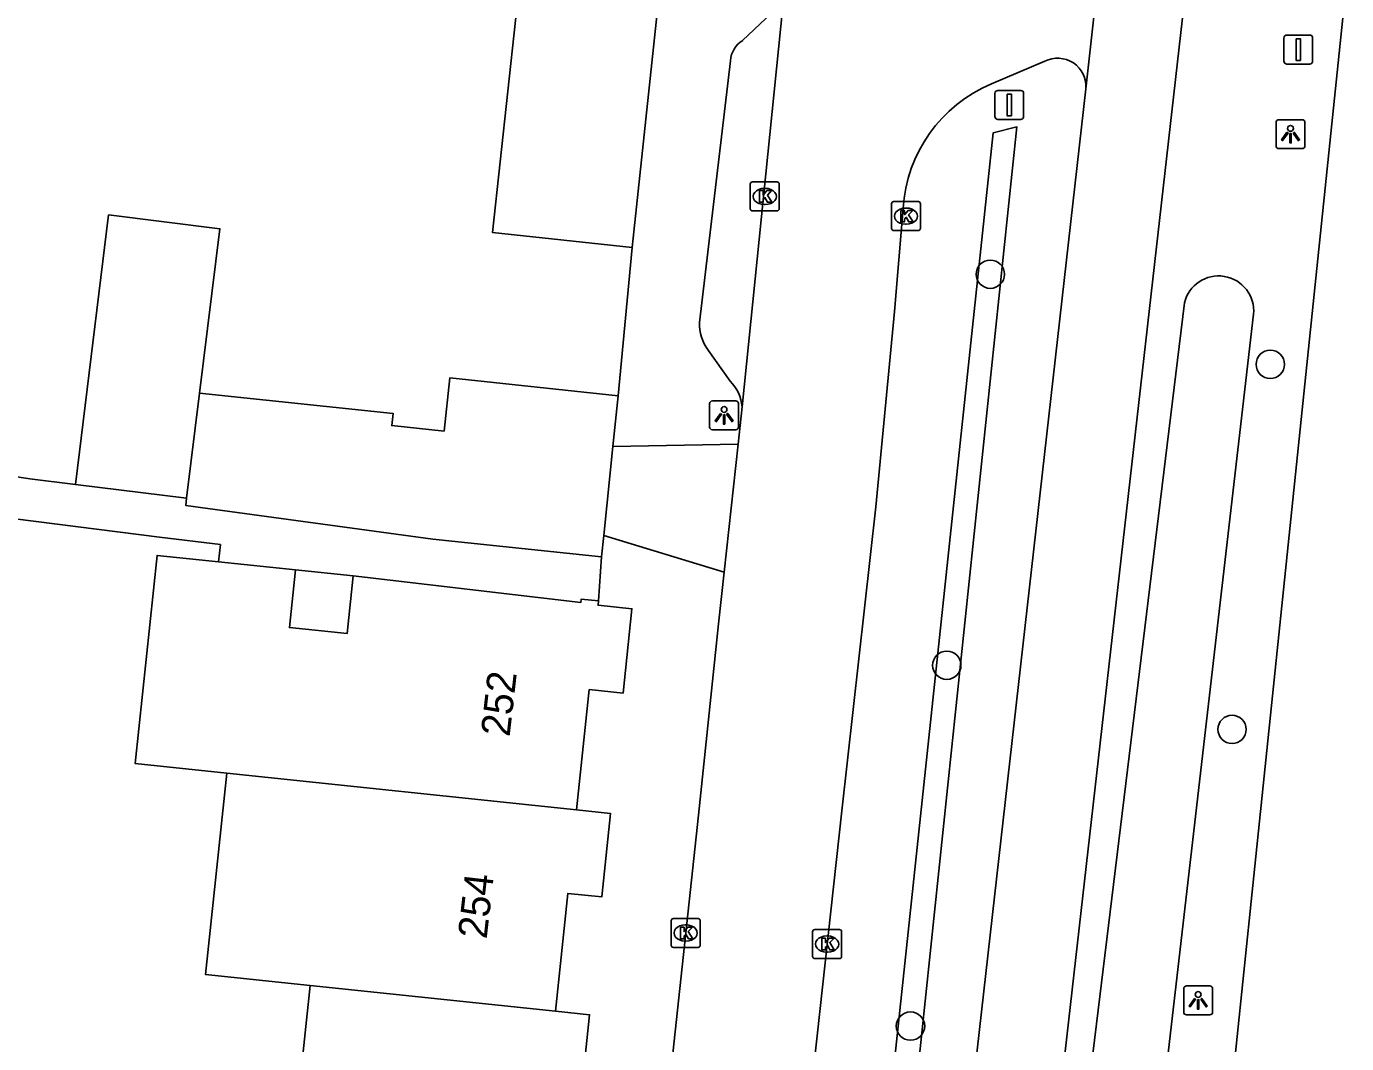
# Model space of a CAD drawing. Extents: x 161486 to 162249, y 379484 to 380829.
# Drawn here: x 162199.01 to 162244.56, y 380692.03 to 380727.13 of the extents above; entities that cross this region are included whole.
import ezdxf

# ---------------------------------------------------------------- set-up
doc = ezdxf.new("R2010")
doc.units = 0
for name, color, linetype in [('IMGEO_Boom', 7, 'Continuous'), ('IMGEO_Fietspad_gesloten', 7, 'Continuous'), ('IMGEO_Haag', 7, 'Continuous'), ('IMGEO_Kolk', 7, 'Continuous'), ('IMGEO_Lichtpunt', 7, 'Continuous'), ('IMGEO_Muur', 7, 'Continuous'), ('IMGEO_Pand', 7, 'Continuous'), ('IMGEO_Pand_nummerreeks', 7, 'Continuous'), ('IMGEO_Rijbaan_lokaal_gesloten', 7, 'Continuous'), ('IMGEO_Rijbaan_lokaal_open', 7, 'Continuous'), ('IMGEO_Verkeersbordpaal', 7, 'Continuous'), ('IMGEO_Voetpad_open', 7, 'Continuous'), ('IMGEO_Waterloop', 7, 'Continuous')]:
    doc.layers.add(name, color=color, linetype=linetype)

msp = doc.modelspace()

# ---------------------------------------------------------------- linework, layer by layer
at = {"layer": 'IMGEO_Boom'}
for centre in [(162232.266, 380718.574), (162241.927, 380715.465), (162230.766, 380705.082), (162240.608, 380702.868), (162229.513, 380692.63)]:
    msp.add_circle(centre, 0.489, dxfattribs=at)
at = {"layer": 'IMGEO_Fietspad_gesloten'}
for points in [[(162238.893, 380727.427), (162229.656, 380645.947)], [(162226.483, 380644.682), (162235.562, 380724.974)]]:
    msp.add_lwpolyline(points, dxfattribs=at)
at = {"layer": 'IMGEO_Haag'}
msp.add_lwpolyline([(162223.88, 380643.633), (162232.361, 380723.452), (162233.182, 380723.655), (162224.806, 380643.79)], dxfattribs=at)
at = {"layer": 'IMGEO_Kolk'}
for p, q in [((162223.984, 380720.832), (162223.984, 380721.684)), ((162224.059, 380721.758), (162224.911, 380721.758)), ((162224.472, 380721.538), (162224.497, 380721.538)), ((162224.985, 380721.684), (162224.985, 380720.832)), ((162224.495, 380720.978), (162224.47, 380720.978)), ((162228.857, 380720.153), (162228.857, 380721.005)), ((162228.932, 380721.079), (162229.784, 380721.079)), ((162229.858, 380721.005), (162229.858, 380720.153)), ((162224.911, 380720.758), (162224.059, 380720.758)), ((162229.345, 380720.859), (162229.37, 380720.859)), ((162229.784, 380720.079), (162228.932, 380720.079)), ((162229.368, 380720.299), (162229.343, 380720.299)), ((162221.33, 380696.342), (162222.182, 380696.342)), ((162221.255, 380695.416), (162221.255, 380696.268)), ((162221.743, 380696.122), (162221.768, 380696.122)), ((162222.256, 380696.268), (162222.256, 380695.416)), ((162226.136, 380695.035), (162226.136, 380695.887)), ((162226.211, 380695.961), (162227.063, 380695.961)), ((162227.137, 380695.887), (162227.137, 380695.035)), ((162221.766, 380695.562), (162221.741, 380695.562)), ((162226.624, 380695.741), (162226.649, 380695.741)), ((162222.182, 380695.342), (162221.33, 380695.342)), ((162227.063, 380694.961), (162226.211, 380694.961)), ((162226.647, 380695.181), (162226.622, 380695.181))]:
    msp.add_line(p, q, dxfattribs=at)
for points in [[(162223.984, 380720.832), (162223.984, 380721.684)], [(162224.059, 380721.758), (162224.911, 380721.758)], [(162224.305, 380721.458), (162224.428, 380721.458), (162224.428, 380721.307), (162224.558, 380721.458), (162224.722, 380721.458), (162224.576, 380721.307), (162224.729, 380721.058), (162224.577, 380721.058), (162224.492, 380721.222), (162224.428, 380721.155), (162224.428, 380721.058), (162224.305, 380721.058), (162224.305, 380721.458)], [(162224.985, 380721.684), (162224.985, 380720.832)], [(162228.857, 380720.153), (162228.857, 380721.005)], [(162228.932, 380721.079), (162229.784, 380721.079)], [(162229.858, 380721.005), (162229.858, 380720.153)], [(162224.911, 380720.758), (162224.059, 380720.758)], [(162229.178, 380720.779), (162229.301, 380720.779), (162229.301, 380720.628), (162229.431, 380720.779), (162229.595, 380720.779), (162229.449, 380720.628), (162229.602, 380720.379), (162229.45, 380720.379), (162229.365, 380720.543), (162229.301, 380720.476), (162229.301, 380720.379), (162229.178, 380720.379), (162229.178, 380720.779)], [(162229.784, 380720.079), (162228.932, 380720.079)], [(162221.33, 380696.342), (162222.182, 380696.342)], [(162221.255, 380695.416), (162221.255, 380696.268)], [(162221.576, 380696.042), (162221.699, 380696.042), (162221.699, 380695.891), (162221.829, 380696.042), (162221.993, 380696.042), (162221.847, 380695.891), (162222, 380695.642), (162221.848, 380695.642), (162221.763, 380695.806), (162221.699, 380695.739), (162221.699, 380695.642), (162221.576, 380695.642), (162221.576, 380696.042)], [(162222.256, 380696.268), (162222.256, 380695.416)], [(162226.136, 380695.035), (162226.136, 380695.887)], [(162226.211, 380695.961), (162227.063, 380695.961)], [(162227.137, 380695.887), (162227.137, 380695.035)], [(162226.457, 380695.661), (162226.58, 380695.661), (162226.58, 380695.51), (162226.71, 380695.661), (162226.874, 380695.661), (162226.728, 380695.51), (162226.881, 380695.261), (162226.729, 380695.261), (162226.644, 380695.425), (162226.58, 380695.358), (162226.58, 380695.261), (162226.457, 380695.261), (162226.457, 380695.661)], [(162222.182, 380695.342), (162221.33, 380695.342)], [(162227.063, 380694.961), (162226.211, 380694.961)]]:
    msp.add_lwpolyline(points, dxfattribs=at)
for centre, start, end in [((162224.061, 380721.682), 91.552, 178.448), ((162224.061, 380721.682), 91.552, 178.448), ((162224.909, 380721.682), 1.552, 88.448), ((162224.909, 380721.682), 1.552, 88.448), ((162228.934, 380721.003), 91.552, 178.448), ((162228.934, 380721.003), 91.552, 178.448), ((162229.782, 380721.003), 1.552, 88.448), ((162229.782, 380721.003), 1.552, 88.448), ((162224.061, 380720.834), 181.552, 268.448), ((162224.061, 380720.834), 181.552, 268.448), ((162224.909, 380720.834), 271.552, 358.448), ((162224.909, 380720.834), 271.552, 358.448), ((162228.934, 380720.155), 181.552, 268.448), ((162228.934, 380720.155), 181.552, 268.448), ((162229.782, 380720.155), 271.552, 358.448), ((162229.782, 380720.155), 271.552, 358.448), ((162221.332, 380696.266), 91.552, 178.448), ((162221.332, 380696.266), 91.552, 178.448), ((162222.18, 380696.266), 1.552, 88.448), ((162222.18, 380696.266), 1.552, 88.448), ((162226.213, 380695.885), 91.552, 178.448), ((162226.213, 380695.885), 91.552, 178.448), ((162227.061, 380695.885), 1.552, 88.448), ((162227.061, 380695.885), 1.552, 88.448), ((162221.332, 380695.418), 181.552, 268.448), ((162221.332, 380695.418), 181.552, 268.448), ((162222.18, 380695.418), 271.552, 358.448), ((162222.18, 380695.418), 271.552, 358.448), ((162226.213, 380695.037), 181.552, 268.448), ((162226.213, 380695.037), 181.552, 268.448), ((162227.061, 380695.037), 271.552, 358.448), ((162227.061, 380695.037), 271.552, 358.448)]:
    msp.add_arc(centre, 0.0765, start, end, dxfattribs=at)
for centre, major_axis, ratio, start_param, end_param in [((162224.471, 380721.258), (-0.387, 0.002), 0.722429, 4.712389, 7.853982), ((162224.496, 380721.258), (-0.39, 0.002), 0.717154, 1.570796, 4.712389), ((162229.344, 380720.579), (-0.387, 0.002), 0.722429, 4.712389, 7.853982), ((162229.369, 380720.579), (-0.39, 0.002), 0.717154, 1.570796, 4.712389), ((162221.742, 380695.842), (-0.387, 0.002), 0.722429, 4.712389, 7.853982), ((162221.767, 380695.842), (-0.39, 0.002), 0.717154, 1.570796, 4.712389), ((162226.623, 380695.461), (-0.387, 0.002), 0.722429, 4.712389, 7.853982), ((162226.648, 380695.461), (-0.39, 0.002), 0.717154, 1.570796, 4.712389)]:
    msp.add_ellipse(centre, major_axis=major_axis, ratio=ratio, start_param=start_param, end_param=end_param, dxfattribs=at)
at = {"layer": 'IMGEO_Lichtpunt'}
for p, q in [((162242.127, 380723.81), (162242.127, 380723.003)), ((162242.127, 380723.81), (162242.127, 380723.003)), ((162243.029, 380723.905), (162242.221, 380723.905)), ((162243.029, 380723.905), (162242.221, 380723.905)), ((162243.123, 380723.003), (162243.123, 380723.81)), ((162243.123, 380723.003), (162243.123, 380723.81)), ((162242.221, 380722.909), (162243.029, 380722.909)), ((162242.221, 380722.909), (162243.029, 380722.909)), ((162222.583, 380714.109), (162222.583, 380713.302)), ((162222.583, 380714.109), (162222.583, 380713.302)), ((162223.485, 380714.204), (162222.677, 380714.204)), ((162223.485, 380714.204), (162222.677, 380714.204)), ((162223.579, 380713.302), (162223.579, 380714.109)), ((162223.579, 380713.302), (162223.579, 380714.109)), ((162222.677, 380713.208), (162223.485, 380713.208)), ((162222.677, 380713.208), (162223.485, 380713.208)), ((162238.939, 380693.921), (162238.939, 380693.114)), ((162238.939, 380693.921), (162238.939, 380693.114)), ((162239.841, 380694.016), (162239.033, 380694.016)), ((162239.841, 380694.016), (162239.033, 380694.016)), ((162239.935, 380693.114), (162239.935, 380693.921)), ((162239.935, 380693.114), (162239.935, 380693.921)), ((162239.033, 380693.02), (162239.841, 380693.02)), ((162239.033, 380693.02), (162239.841, 380693.02))]:
    msp.add_line(p, q, dxfattribs=at)
for points in [[(162242.501, 380723.474), (162242.54, 380723.446), (162242.352, 380723.184), (162242.314, 380723.211), (162242.501, 380723.474)], [(162242.603, 380723.426), (162242.65, 380723.426), (162242.65, 380723.104), (162242.603, 380723.104), (162242.603, 380723.426)], [(162242.713, 380723.446), (162242.751, 380723.473), (162242.938, 380723.211), (162242.899, 380723.183), (162242.713, 380723.446)], [(162222.957, 380713.773), (162222.996, 380713.745), (162222.808, 380713.483), (162222.77, 380713.51), (162222.957, 380713.773)], [(162223.059, 380713.725), (162223.106, 380713.725), (162223.106, 380713.403), (162223.059, 380713.403), (162223.059, 380713.725)], [(162223.169, 380713.745), (162223.207, 380713.772), (162223.394, 380713.51), (162223.355, 380713.482), (162223.169, 380713.745)], [(162239.313, 380693.585), (162239.352, 380693.557), (162239.164, 380693.295), (162239.126, 380693.322), (162239.313, 380693.585)], [(162239.525, 380693.557), (162239.563, 380693.584), (162239.75, 380693.322), (162239.711, 380693.294), (162239.525, 380693.557)], [(162239.415, 380693.537), (162239.462, 380693.537), (162239.462, 380693.215), (162239.415, 380693.215), (162239.415, 380693.537)]]:
    msp.add_lwpolyline(points, dxfattribs=at)
for centre in [(162242.626, 380723.608), (162223.082, 380713.907), (162239.438, 380693.719)]:
    msp.add_circle(centre, 0.0994, dxfattribs=at)
for centre, start, end in [((162242.221, 380723.81), 90, 180), ((162242.221, 380723.81), 90, 180), ((162243.029, 380723.81), 0, 90), ((162243.029, 380723.81), 0, 90), ((162242.221, 380723.003), 180, 270), ((162242.221, 380723.003), 180, 270), ((162243.029, 380723.003), 270, 0), ((162243.029, 380723.003), 270, 360), ((162222.677, 380714.109), 90, 180), ((162222.677, 380714.109), 90, 180), ((162223.485, 380714.109), 0, 90), ((162223.485, 380714.109), 0, 90), ((162222.677, 380713.302), 180, 270), ((162222.677, 380713.302), 180, 270), ((162223.485, 380713.302), 270, 0), ((162223.485, 380713.302), 270, 360), ((162239.033, 380693.921), 90, 180), ((162239.033, 380693.921), 90, 180), ((162239.841, 380693.921), 0, 90), ((162239.841, 380693.921), 0, 90), ((162239.033, 380693.114), 180, 270), ((162239.033, 380693.114), 180, 270), ((162239.841, 380693.114), 270, 0), ((162239.841, 380693.114), 270, 360)]:
    msp.add_arc(centre, 0.0946, start, end, dxfattribs=at)
at = {"layer": 'IMGEO_Muur'}
msp.add_lwpolyline([(162219.432, 380714.384), (162219.912, 380719.495)], dxfattribs=at)
at = {"layer": 'IMGEO_Pand'}
for points in [[(162219.912, 380719.495), (162215.094, 380720.014), (162216.417, 380732.218), (162215.899, 380732.288), (162216.001, 380733.046), (162211.61, 380733.637), (162212.116, 380737.398), (162212.795, 380742.445), (162216.997, 380741.879), (162217.058, 380742.328), (162220.287, 380741.893), (162219.137, 380733.353), (162221.353, 380733.114)], [(162221.353, 380733.114), (162219.912, 380719.495)], [(162204.983, 380714.471), (162205.683, 380720.146), (162201.845, 380720.619), (162200.697, 380711.318)], [(162204.983, 380714.471), (162211.659, 380713.771), (162211.616, 380713.354), (162213.422, 380713.164), (162213.614, 380714.994), (162219.432, 380714.384)], [(162204.535, 380710.844), (162204.983, 380714.471)], [(162219.247, 380712.626), (162219.432, 380714.384)], [(162218.926, 380709.563), (162219.247, 380712.626)], [(162200.697, 380711.318), (162204.535, 380710.844)], [(162204.535, 380710.844), (162204.505, 380710.597), (162213.031, 380709.434), (162218.848, 380708.823)], [(162218.848, 380708.823), (162218.926, 380709.563)], [(162205.921, 380701.355), (162202.765, 380701.687), (162203.519, 380708.873), (162205.637, 380708.649)], [(162205.637, 380708.649), (162208.293, 380708.369)], [(162208.293, 380708.369), (162208.084, 380706.38), (162210.073, 380706.172), (162210.282, 380708.163)], [(162210.282, 380708.163), (162218.137, 380707.243), (162218.15, 380707.362), (162218.749, 380707.3)], [(162218.749, 380707.3), (162218.734, 380707.154), (162219.9, 380707.032), (162219.594, 380704.121), (162218.428, 380704.244), (162217.992, 380700.088)], [(162208.799, 380694.032), (162205.192, 380694.41), (162205.921, 380701.355)], [(162217.992, 380700.088), (162205.921, 380701.355)], [(162217.263, 380693.143), (162217.69, 380697.208), (162218.86, 380697.086), (162219.163, 380699.965), (162217.992, 380700.088)], [(162208.067, 380687.062), (162208.799, 380694.032)], [(162217.263, 380693.143), (162208.799, 380694.032)], [(162216.531, 380686.173), (162216.961, 380690.27), (162218.136, 380690.147), (162218.438, 380693.019), (162217.263, 380693.143)]]:
    msp.add_lwpolyline(points, dxfattribs=at)
at = {"layer": 'IMGEO_Rijbaan_lokaal_gesloten'}
msp.add_lwpolyline([(162244.56, 380728.647), (162237.499, 380660.554), (162237.072, 380656.442)], dxfattribs=at)
at = {"layer": 'IMGEO_Rijbaan_lokaal_open'}
for points in [[(162235.562, 380724.974), (162236.289, 380731.514)], [(162225.105, 380727.815), (162223.701, 380713.996)], [(162232.307, 380725.147), (162234.146, 380725.926)], [(162221.281, 380644.42), (162221.532, 380646.954), (162221.544, 380647.07), (162221.691, 380648.069), (162223.196, 380662.517), (162225.14, 380681.803), (162227.14, 380700.058), (162228.312, 380710.546), (162228.961, 380717.294), (162229.256, 380720.851)], [(162223.563, 380712.713), (162223.701, 380713.996)], [(162223.563, 380712.713), (162223.085, 380708.293)], [(162223.085, 380708.293), (162222.893, 380706.513), (162222.193, 380699.91), (162220.751, 380686.452), (162219.256, 380672.565), (162217.602, 380656.519), (162216.719, 380647.82), (162216.367, 380644.351)]]:
    msp.add_lwpolyline(points, dxfattribs=at)
for centre, radius, start, end in [((162234.586, 380725.051), 0.979, 355.4718, 116.701), ((162234.249, 380720.536), 5.003, 112.8429, 176.3927)]:
    msp.add_arc(centre, radius, start, end, dxfattribs=at)
at = {"layer": 'IMGEO_Verkeersbordpaal'}
for p, q in [((162242.398, 380725.926), (162242.398, 380726.726)), ((162242.398, 380726.726), (162242.398, 380725.926)), ((162242.498, 380726.826), (162243.288, 380726.826)), ((162243.288, 380726.826), (162242.498, 380726.826)), ((162243.388, 380726.726), (162243.388, 380725.926)), ((162243.388, 380725.926), (162243.388, 380726.726)), ((162243.288, 380725.826), (162242.498, 380725.826)), ((162242.498, 380725.826), (162243.288, 380725.826)), ((162232.425, 380724.016), (162232.425, 380724.816)), ((162232.425, 380724.816), (162232.425, 380724.016)), ((162232.525, 380724.916), (162233.315, 380724.916)), ((162233.315, 380724.916), (162232.525, 380724.916)), ((162233.415, 380724.816), (162233.415, 380724.016)), ((162233.415, 380724.016), (162233.415, 380724.816)), ((162233.315, 380723.916), (162232.525, 380723.916)), ((162232.525, 380723.916), (162233.315, 380723.916))]:
    msp.add_line(p, q, dxfattribs=at)
for points in [[(162242.818, 380726.701), (162242.968, 380726.701), (162242.968, 380725.951), (162242.818, 380725.951), (162242.818, 380726.701)], [(162232.845, 380724.791), (162232.995, 380724.791), (162232.995, 380724.041), (162232.845, 380724.041), (162232.845, 380724.791)]]:
    msp.add_lwpolyline(points, dxfattribs=at)
for centre, start, end in [((162242.498, 380726.726), 90, 180), ((162242.498, 380726.726), 90, 180), ((162243.288, 380726.726), 0, 90), ((162243.288, 380726.726), 360, 90), ((162242.498, 380725.926), 180, 270), ((162242.498, 380725.926), 180, 270), ((162243.288, 380725.926), 270, 0), ((162243.288, 380725.926), 270, 0), ((162232.525, 380724.816), 90, 180), ((162232.525, 380724.816), 90, 180), ((162233.315, 380724.816), 0, 90), ((162233.315, 380724.816), 360, 90), ((162232.525, 380724.016), 180, 270), ((162232.525, 380724.016), 180, 270), ((162233.315, 380724.016), 270, 0), ((162233.315, 380724.016), 270, 0)]:
    msp.add_arc(centre, 0.1, start, end, dxfattribs=at)
at = {"layer": 'IMGEO_Voetpad_open'}
for points in [[(162223.722, 380726.642), (162224.928, 380727.78)], [(162222.236, 380716.914), (162223.304, 380725.943)], [(162219.432, 380714.384), (162219.912, 380719.495)], [(162223.292, 380714.883), (162222.529, 380715.949)], [(162186.197, 380713.519), (162199.122, 380711.512), (162200.697, 380711.318)], [(162219.247, 380712.626), (162223.563, 380712.713)], [(162205.637, 380708.649), (162205.7, 380709.245), (162203.6, 380709.503), (162184.845, 380711.877), (162184.567, 380711.295)], [(162223.085, 380708.293), (162218.926, 380709.563)], [(162218.749, 380707.3), (162218.848, 380708.823)], [(162208.293, 380708.369), (162210.282, 380708.163)]]:
    msp.add_lwpolyline(points, dxfattribs=at)
for centre, radius, start, end in [((162224.18, 380725.894), 0.877, 121.4631, 176.7783), ((162223.771, 380716.853), 1.536, 177.7306, 216.0488), ((162222.298, 380713.887), 1.407, 4.4443, 45.065)]:
    msp.add_arc(centre, radius, start, end, dxfattribs=at)
at = {"layer": 'IMGEO_Waterloop'}
for points in [[(162231.319, 380651.892), (162234.135, 380678.005), (162238.965, 380717.587)], [(162241.353, 380717.197), (162234.832, 380660.715), (162233.806, 380651.833)]]:
    msp.add_lwpolyline(points, dxfattribs=at)
msp.add_arc((162240.144, 380717.303), 1.213, 355.0032, 166.4459, dxfattribs=at)

# ---------------------------------------------------------------- texts
at = {"layer": 'IMGEO_Pand_nummerreeks'}
for s, rotation, p in [('252', 83.5258, (162215.679, 380702.594)), ('254', 83.5245, (162214.887, 380695.615))]:
    msp.add_text(s, height=1, rotation=rotation, dxfattribs=at).set_placement(p)

doc.saveas('drawing.dxf')
